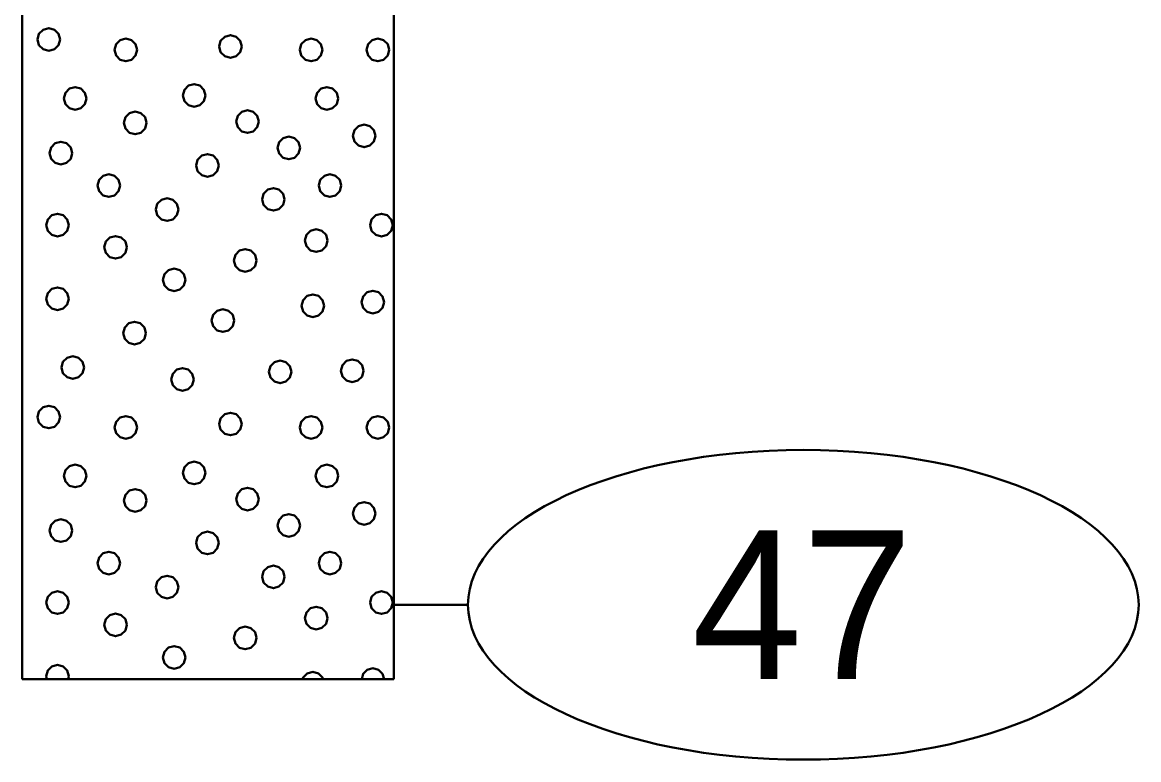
# Model space of a CAD drawing. Extents: x -76 to 974, y -1080 to -735.
# Drawn here: x -39.67 to -32.15, y -826.55 to -821.59 of the extents above; entities that cross this region are included whole.
import ezdxf
from ezdxf.enums import TextEntityAlignment as Align

# ---------------------------------------------------------------- set-up
doc = ezdxf.new("R2010")
doc.units = 0
doc.header["$LTSCALE"] = 0.36
doc.layers.add('27', color=7, linetype='Continuous', lineweight=40)

msp = doc.modelspace()

# ---------------------------------------------------------------- linework, layer by layer
at = {"layer": '27'}
for p, q in [((-39.6667, -816.8053), (-39.6667, -826.0053)), ((-37.1667, -826.0053), (-37.1667, -816.8053)), ((-36.6667, -825.5053), (-37.1667, -825.5053)), ((-39.6667, -826.0053), (-37.1667, -826.0053))]:
    msp.add_line(p, q, dxfattribs=at)
for points in [[(-39.4123, -821.7017), (-39.4226, -821.6636), (-39.4504, -821.6357), (-39.4885, -821.6255), (-39.5266, -821.6357), (-39.5545, -821.6636), (-39.5647, -821.7017), (-39.5545, -821.7398), (-39.5266, -821.7677), (-39.4885, -821.7779), (-39.4504, -821.7677), (-39.4226, -821.7398)], [(-38.8937, -821.7716), (-38.9039, -821.7335), (-38.9318, -821.7057), (-38.9699, -821.6954), (-39.008, -821.7057), (-39.0359, -821.7335), (-39.0461, -821.7716), (-39.0359, -821.8097), (-39.008, -821.8376), (-38.9699, -821.8478), (-38.9318, -821.8376), (-38.9039, -821.8097)], [(-38.1894, -821.7488), (-38.1996, -821.7107), (-38.2275, -821.6828), (-38.2656, -821.6726), (-38.3037, -821.6828), (-38.3316, -821.7107), (-38.3418, -821.7488), (-38.3316, -821.7869), (-38.3037, -821.8148), (-38.2656, -821.825), (-38.2275, -821.8148), (-38.1996, -821.7869)], [(-37.6466, -821.7716), (-37.6568, -821.7335), (-37.6847, -821.7057), (-37.7228, -821.6954), (-37.7609, -821.7057), (-37.7887, -821.7335), (-37.799, -821.7716), (-37.7887, -821.8097), (-37.7609, -821.8376), (-37.7228, -821.8478), (-37.6847, -821.8376), (-37.6568, -821.8097)], [(-37.1965, -821.7716), (-37.2067, -821.7335), (-37.2346, -821.7057), (-37.2727, -821.6954), (-37.3108, -821.7057), (-37.3387, -821.7335), (-37.3489, -821.7716), (-37.3387, -821.8097), (-37.3108, -821.8376), (-37.2727, -821.8478), (-37.2346, -821.8376), (-37.2067, -821.8097)], [(-39.2348, -822.0979), (-39.245, -822.0598), (-39.2729, -822.0319), (-39.311, -822.0217), (-39.3491, -822.0319), (-39.377, -822.0598), (-39.3872, -822.0979), (-39.377, -822.136), (-39.3491, -822.1639), (-39.311, -822.1741), (-39.2729, -822.1639), (-39.245, -822.136)], [(-38.4338, -822.0783), (-38.444, -822.0402), (-38.4719, -822.0123), (-38.51, -822.0021), (-38.5481, -822.0123), (-38.576, -822.0402), (-38.5862, -822.0783), (-38.576, -822.1164), (-38.5481, -822.1443), (-38.51, -822.1545), (-38.4719, -822.1443), (-38.444, -822.1164)], [(-37.5402, -822.098), (-37.5504, -822.0599), (-37.5783, -822.032), (-37.6164, -822.0218), (-37.6545, -822.032), (-37.6824, -822.0599), (-37.6926, -822.098), (-37.6824, -822.1361), (-37.6545, -822.164), (-37.6164, -822.1742), (-37.5783, -822.164), (-37.5504, -822.1361)], [(-38.8299, -822.2632), (-38.8401, -822.2251), (-38.868, -822.1972), (-38.9061, -822.187), (-38.9442, -822.1972), (-38.9721, -822.2251), (-38.9823, -822.2632), (-38.9721, -822.3013), (-38.9442, -822.3292), (-38.9061, -822.3394), (-38.868, -822.3292), (-38.8401, -822.3013)], [(-38.0748, -822.2542), (-38.085, -822.2161), (-38.1129, -822.1882), (-38.151, -822.178), (-38.1891, -822.1882), (-38.217, -822.2161), (-38.2272, -822.2542), (-38.217, -822.2923), (-38.1891, -822.3202), (-38.151, -822.3304), (-38.1129, -822.3202), (-38.085, -822.2923)], [(-37.2893, -822.3501), (-37.2995, -822.312), (-37.3274, -822.2841), (-37.3655, -822.2739), (-37.4036, -822.2841), (-37.4315, -822.312), (-37.4417, -822.3501), (-37.4315, -822.3882), (-37.4036, -822.4161), (-37.3655, -822.4263), (-37.3274, -822.4161), (-37.2995, -822.3882)], [(-39.331, -822.4658), (-39.3412, -822.4277), (-39.3691, -822.3998), (-39.4072, -822.3896), (-39.4453, -822.3998), (-39.4732, -822.4277), (-39.4834, -822.4658), (-39.4732, -822.5039), (-39.4453, -822.5318), (-39.4072, -822.542), (-39.3691, -822.5318), (-39.3412, -822.5039)], [(-37.7966, -822.4314), (-37.8068, -822.3933), (-37.8347, -822.3654), (-37.8728, -822.3552), (-37.9109, -822.3654), (-37.9388, -822.3933), (-37.949, -822.4314), (-37.9388, -822.4695), (-37.9109, -822.4974), (-37.8728, -822.5076), (-37.8347, -822.4974), (-37.8068, -822.4695)], [(-38.3449, -822.549), (-38.3551, -822.5109), (-38.383, -822.483), (-38.4211, -822.4728), (-38.4592, -822.483), (-38.4871, -822.5109), (-38.4973, -822.549), (-38.4871, -822.5871), (-38.4592, -822.615), (-38.4211, -822.6252), (-38.383, -822.615), (-38.3551, -822.5871)], [(-39.0081, -822.6844), (-39.0183, -822.6463), (-39.0462, -822.6184), (-39.0843, -822.6082), (-39.1224, -822.6184), (-39.1503, -822.6463), (-39.1605, -822.6844), (-39.1503, -822.7225), (-39.1224, -822.7504), (-39.0843, -822.7606), (-39.0462, -822.7504), (-39.0183, -822.7225)], [(-37.5194, -822.6844), (-37.5296, -822.6463), (-37.5575, -822.6184), (-37.5956, -822.6082), (-37.6337, -822.6184), (-37.6616, -822.6463), (-37.6718, -822.6844), (-37.6616, -822.7225), (-37.6337, -822.7504), (-37.5956, -822.7606), (-37.5575, -822.7504), (-37.5296, -822.7225)], [(-37.9008, -822.7772), (-37.911, -822.7391), (-37.9389, -822.7112), (-37.977, -822.701), (-38.0151, -822.7112), (-38.043, -822.7391), (-38.0532, -822.7772), (-38.043, -822.8153), (-38.0151, -822.8432), (-37.977, -822.8534), (-37.9389, -822.8432), (-37.911, -822.8153)], [(-38.6165, -822.8459), (-38.6267, -822.8078), (-38.6546, -822.7799), (-38.6927, -822.7697), (-38.7308, -822.7799), (-38.7587, -822.8078), (-38.7689, -822.8459), (-38.7587, -822.884), (-38.7308, -822.9119), (-38.6927, -822.9221), (-38.6546, -822.9119), (-38.6267, -822.884)], [(-39.3539, -822.9501), (-39.3641, -822.912), (-39.392, -822.8841), (-39.4301, -822.8739), (-39.4682, -822.8841), (-39.4961, -822.912), (-39.5063, -822.9501), (-39.4961, -822.9882), (-39.4682, -823.0161), (-39.4301, -823.0263), (-39.392, -823.0161), (-39.3641, -822.9882)], [(-37.1736, -822.9501), (-37.1838, -822.912), (-37.2117, -822.8841), (-37.2498, -822.8739), (-37.2879, -822.8841), (-37.3158, -822.912), (-37.326, -822.9501), (-37.3158, -822.9882), (-37.2879, -823.0161), (-37.2498, -823.0263), (-37.2117, -823.0161), (-37.1838, -822.9882)], [(-37.6122, -823.0544), (-37.6224, -823.0163), (-37.6503, -822.9884), (-37.6884, -822.9782), (-37.7265, -822.9884), (-37.7544, -823.0163), (-37.7646, -823.0544), (-37.7544, -823.0925), (-37.7265, -823.1204), (-37.6884, -823.1306), (-37.6503, -823.1204), (-37.6224, -823.0925)], [(-38.9623, -823.1001), (-38.9725, -823.062), (-39.0004, -823.0341), (-39.0385, -823.0239), (-39.0766, -823.0341), (-39.1045, -823.062), (-39.1147, -823.1001), (-39.1045, -823.1382), (-39.0766, -823.1661), (-39.0385, -823.1763), (-39.0004, -823.1661), (-38.9725, -823.1382)], [(-38.0902, -823.1878), (-38.1004, -823.1497), (-38.1283, -823.1219), (-38.1664, -823.1116), (-38.2045, -823.1219), (-38.2324, -823.1497), (-38.2426, -823.1878), (-38.2324, -823.2259), (-38.2045, -823.2538), (-38.1664, -823.264), (-38.1283, -823.2538), (-38.1004, -823.2259)], [(-38.5682, -823.3188), (-38.5784, -823.2807), (-38.6063, -823.2528), (-38.6444, -823.2426), (-38.6825, -823.2528), (-38.7104, -823.2807), (-38.7206, -823.3188), (-38.7104, -823.3569), (-38.6825, -823.3848), (-38.6444, -823.395), (-38.6063, -823.3848), (-38.5784, -823.3569)], [(-39.3539, -823.4459), (-39.3641, -823.4078), (-39.392, -823.3799), (-39.4301, -823.3697), (-39.4682, -823.3799), (-39.4961, -823.4078), (-39.5063, -823.4459), (-39.4961, -823.484), (-39.4682, -823.5119), (-39.4301, -823.5221), (-39.392, -823.5119), (-39.3641, -823.484)], [(-37.2308, -823.4688), (-37.2411, -823.4307), (-37.2689, -823.4028), (-37.307, -823.3926), (-37.3451, -823.4028), (-37.373, -823.4307), (-37.3832, -823.4688), (-37.373, -823.5069), (-37.3451, -823.5348), (-37.307, -823.545), (-37.2689, -823.5348), (-37.2411, -823.5069)], [(-37.6351, -823.493), (-37.6453, -823.4549), (-37.6732, -823.427), (-37.7113, -823.4168), (-37.7494, -823.427), (-37.7773, -823.4549), (-37.7875, -823.493), (-37.7773, -823.5311), (-37.7494, -823.5589), (-37.7113, -823.5692), (-37.6732, -823.5589), (-37.6453, -823.5311)], [(-38.2402, -823.5934), (-38.2504, -823.5553), (-38.2783, -823.5274), (-38.3164, -823.5172), (-38.3545, -823.5274), (-38.3824, -823.5553), (-38.3926, -823.5934), (-38.3824, -823.6315), (-38.3545, -823.6594), (-38.3164, -823.6696), (-38.2783, -823.6594), (-38.2504, -823.6315)], [(-38.8352, -823.6773), (-38.8454, -823.6392), (-38.8733, -823.6113), (-38.9114, -823.6011), (-38.9495, -823.6113), (-38.9774, -823.6392), (-38.9876, -823.6773), (-38.9774, -823.7154), (-38.9495, -823.7433), (-38.9114, -823.7535), (-38.8733, -823.7433), (-38.8454, -823.7154)], [(-39.2509, -823.9087), (-39.2611, -823.8706), (-39.289, -823.8427), (-39.3271, -823.8325), (-39.3652, -823.8427), (-39.3931, -823.8706), (-39.4033, -823.9087), (-39.3931, -823.9468), (-39.3652, -823.9746), (-39.3271, -823.9849), (-39.289, -823.9746), (-39.2611, -823.9468)], [(-38.5123, -823.9887), (-38.5225, -823.9506), (-38.5504, -823.9228), (-38.5885, -823.9125), (-38.6266, -823.9228), (-38.6545, -823.9506), (-38.6647, -823.9887), (-38.6545, -824.0268), (-38.6266, -824.0547), (-38.5885, -824.0649), (-38.5504, -824.0547), (-38.5225, -824.0268)], [(-37.855, -823.9379), (-37.8653, -823.8998), (-37.8931, -823.8719), (-37.9312, -823.8617), (-37.9693, -823.8719), (-37.9972, -823.8998), (-38.0074, -823.9379), (-37.9972, -823.976), (-37.9693, -824.0039), (-37.9312, -824.0141), (-37.8931, -824.0039), (-37.8653, -823.976)], [(-37.3694, -823.9303), (-37.3796, -823.8922), (-37.4075, -823.8643), (-37.4456, -823.8541), (-37.4837, -823.8643), (-37.5116, -823.8922), (-37.5218, -823.9303), (-37.5116, -823.9684), (-37.4837, -823.9963), (-37.4456, -824.0065), (-37.4075, -823.9963), (-37.3796, -823.9684)], [(-39.4123, -824.2417), (-39.4226, -824.2036), (-39.4504, -824.1757), (-39.4885, -824.1655), (-39.5266, -824.1757), (-39.5545, -824.2036), (-39.5647, -824.2417), (-39.5545, -824.2798), (-39.5266, -824.3077), (-39.4885, -824.3179), (-39.4504, -824.3077), (-39.4226, -824.2798)], [(-38.1894, -824.2888), (-38.1996, -824.2507), (-38.2275, -824.2228), (-38.2656, -824.2126), (-38.3037, -824.2228), (-38.3316, -824.2507), (-38.3418, -824.2888), (-38.3316, -824.3269), (-38.3037, -824.3548), (-38.2656, -824.365), (-38.2275, -824.3548), (-38.1996, -824.3269)], [(-38.8937, -824.3116), (-38.9039, -824.2735), (-38.9318, -824.2457), (-38.9699, -824.2354), (-39.008, -824.2457), (-39.0359, -824.2735), (-39.0461, -824.3116), (-39.0359, -824.3497), (-39.008, -824.3776), (-38.9699, -824.3878), (-38.9318, -824.3776), (-38.9039, -824.3497)], [(-37.6466, -824.3116), (-37.6568, -824.2735), (-37.6847, -824.2457), (-37.7228, -824.2354), (-37.7609, -824.2457), (-37.7887, -824.2735), (-37.799, -824.3116), (-37.7887, -824.3497), (-37.7609, -824.3776), (-37.7228, -824.3878), (-37.6847, -824.3776), (-37.6568, -824.3497)], [(-37.1965, -824.3116), (-37.2067, -824.2735), (-37.2346, -824.2457), (-37.2727, -824.2354), (-37.3108, -824.2457), (-37.3387, -824.2735), (-37.3489, -824.3116), (-37.3387, -824.3497), (-37.3108, -824.3776), (-37.2727, -824.3878), (-37.2346, -824.3776), (-37.2067, -824.3497)], [(-39.2348, -824.6379), (-39.245, -824.5998), (-39.2729, -824.5719), (-39.311, -824.5617), (-39.3491, -824.5719), (-39.377, -824.5998), (-39.3872, -824.6379), (-39.377, -824.676), (-39.3491, -824.7039), (-39.311, -824.7141), (-39.2729, -824.7039), (-39.245, -824.676)], [(-38.4338, -824.6183), (-38.444, -824.5802), (-38.4719, -824.5523), (-38.51, -824.5421), (-38.5481, -824.5523), (-38.576, -824.5802), (-38.5862, -824.6183), (-38.576, -824.6564), (-38.5481, -824.6843), (-38.51, -824.6945), (-38.4719, -824.6843), (-38.444, -824.6564)], [(-37.5402, -824.638), (-37.5504, -824.5999), (-37.5783, -824.572), (-37.6164, -824.5618), (-37.6545, -824.572), (-37.6824, -824.5999), (-37.6926, -824.638), (-37.6824, -824.6761), (-37.6545, -824.704), (-37.6164, -824.7142), (-37.5783, -824.704), (-37.5504, -824.6761)], [(-38.8299, -824.8032), (-38.8401, -824.7651), (-38.868, -824.7372), (-38.9061, -824.727), (-38.9442, -824.7372), (-38.9721, -824.7651), (-38.9823, -824.8032), (-38.9721, -824.8413), (-38.9442, -824.8692), (-38.9061, -824.8794), (-38.868, -824.8692), (-38.8401, -824.8413)], [(-38.0748, -824.7942), (-38.085, -824.7561), (-38.1129, -824.7282), (-38.151, -824.718), (-38.1891, -824.7282), (-38.217, -824.7561), (-38.2272, -824.7942), (-38.217, -824.8323), (-38.1891, -824.8602), (-38.151, -824.8704), (-38.1129, -824.8602), (-38.085, -824.8323)], [(-37.2893, -824.8901), (-37.2995, -824.852), (-37.3274, -824.8241), (-37.3655, -824.8139), (-37.4036, -824.8241), (-37.4315, -824.852), (-37.4417, -824.8901), (-37.4315, -824.9282), (-37.4036, -824.9561), (-37.3655, -824.9663), (-37.3274, -824.9561), (-37.2995, -824.9282)], [(-37.7966, -824.9714), (-37.8068, -824.9333), (-37.8347, -824.9054), (-37.8728, -824.8952), (-37.9109, -824.9054), (-37.9388, -824.9333), (-37.949, -824.9714), (-37.9388, -825.0095), (-37.9109, -825.0374), (-37.8728, -825.0476), (-37.8347, -825.0374), (-37.8068, -825.0095)], [(-39.331, -825.0058), (-39.3412, -824.9677), (-39.3691, -824.9398), (-39.4072, -824.9296), (-39.4453, -824.9398), (-39.4732, -824.9677), (-39.4834, -825.0058), (-39.4732, -825.0439), (-39.4453, -825.0718), (-39.4072, -825.082), (-39.3691, -825.0718), (-39.3412, -825.0439)], [(-38.3449, -825.089), (-38.3551, -825.0509), (-38.383, -825.023), (-38.4211, -825.0128), (-38.4592, -825.023), (-38.4871, -825.0509), (-38.4973, -825.089), (-38.4871, -825.1271), (-38.4592, -825.155), (-38.4211, -825.1652), (-38.383, -825.155), (-38.3551, -825.1271)], [(-39.0081, -825.2244), (-39.0183, -825.1863), (-39.0462, -825.1584), (-39.0843, -825.1482), (-39.1224, -825.1584), (-39.1503, -825.1863), (-39.1605, -825.2244), (-39.1503, -825.2625), (-39.1224, -825.2904), (-39.0843, -825.3006), (-39.0462, -825.2904), (-39.0183, -825.2625)], [(-37.5194, -825.2244), (-37.5296, -825.1863), (-37.5575, -825.1584), (-37.5956, -825.1482), (-37.6337, -825.1584), (-37.6616, -825.1863), (-37.6718, -825.2244), (-37.6616, -825.2625), (-37.6337, -825.2904), (-37.5956, -825.3006), (-37.5575, -825.2904), (-37.5296, -825.2625)], [(-37.9008, -825.3172), (-37.911, -825.2791), (-37.9389, -825.2512), (-37.977, -825.241), (-38.0151, -825.2512), (-38.043, -825.2791), (-38.0532, -825.3172), (-38.043, -825.3553), (-38.0151, -825.3832), (-37.977, -825.3934), (-37.9389, -825.3832), (-37.911, -825.3553)], [(-38.6165, -825.3859), (-38.6267, -825.3478), (-38.6546, -825.3199), (-38.6927, -825.3097), (-38.7308, -825.3199), (-38.7587, -825.3478), (-38.7689, -825.3859), (-38.7587, -825.424), (-38.7308, -825.4519), (-38.6927, -825.4621), (-38.6546, -825.4519), (-38.6267, -825.424)], [(-39.3539, -825.4901), (-39.3641, -825.452), (-39.392, -825.4241), (-39.4301, -825.4139), (-39.4682, -825.4241), (-39.4961, -825.452), (-39.5063, -825.4901), (-39.4961, -825.5282), (-39.4682, -825.5561), (-39.4301, -825.5663), (-39.392, -825.5561), (-39.3641, -825.5282)], [(-37.1736, -825.4901), (-37.1838, -825.452), (-37.2117, -825.4241), (-37.2498, -825.4139), (-37.2879, -825.4241), (-37.3158, -825.452), (-37.326, -825.4901), (-37.3158, -825.5282), (-37.2879, -825.5561), (-37.2498, -825.5663), (-37.2117, -825.5561), (-37.1838, -825.5282)], [(-38.9623, -825.6401), (-38.9725, -825.602), (-39.0004, -825.5741), (-39.0385, -825.5639), (-39.0766, -825.5741), (-39.1045, -825.602), (-39.1147, -825.6401), (-39.1045, -825.6782), (-39.0766, -825.7061), (-39.0385, -825.7163), (-39.0004, -825.7061), (-38.9725, -825.6782)], [(-37.6122, -825.5944), (-37.6224, -825.5563), (-37.6503, -825.5284), (-37.6884, -825.5182), (-37.7265, -825.5284), (-37.7544, -825.5563), (-37.7646, -825.5944), (-37.7544, -825.6325), (-37.7265, -825.6604), (-37.6884, -825.6706), (-37.6503, -825.6604), (-37.6224, -825.6325)], [(-38.0902, -825.7278), (-38.1004, -825.6897), (-38.1283, -825.6619), (-38.1664, -825.6516), (-38.2045, -825.6619), (-38.2324, -825.6897), (-38.2426, -825.7278), (-38.2324, -825.7659), (-38.2045, -825.7938), (-38.1664, -825.804), (-38.1283, -825.7938), (-38.1004, -825.7659)], [(-38.5682, -825.8588), (-38.5784, -825.8207), (-38.6063, -825.7928), (-38.6444, -825.7826), (-38.6825, -825.7928), (-38.7104, -825.8207), (-38.7206, -825.8588), (-38.7104, -825.8969), (-38.6825, -825.9248), (-38.6444, -825.935), (-38.6063, -825.9248), (-38.5784, -825.8969)], [(-39.3539, -825.9859), (-39.3641, -825.9478), (-39.392, -825.9199), (-39.4301, -825.9097), (-39.4682, -825.9199), (-39.4961, -825.9478), (-39.5063, -825.9859), (-39.5011, -826.0053), (-39.3591, -826.0053)], [(-37.2411, -825.9707), (-37.2689, -825.9428), (-37.307, -825.9326), (-37.3451, -825.9428), (-37.373, -825.9707), (-37.3823, -826.0053), (-37.2318, -826.0053)], [(-37.6453, -825.9949), (-37.6732, -825.967), (-37.7113, -825.9568), (-37.7494, -825.967), (-37.7773, -825.9949), (-37.7801, -826.0053), (-37.6425, -826.0053)]]:
    msp.add_lwpolyline(points, close=True, dxfattribs=at)
msp.add_ellipse((-34.4093, -825.5053), major_axis=(2.2574, 0), ratio=0.461538, dxfattribs=at)

# ---------------------------------------------------------------- texts
msp.add_text('47', height=1, dxfattribs=at).set_placement((-34.4167, -826.0053), align=Align.CENTER)

doc.saveas('drawing.dxf')
